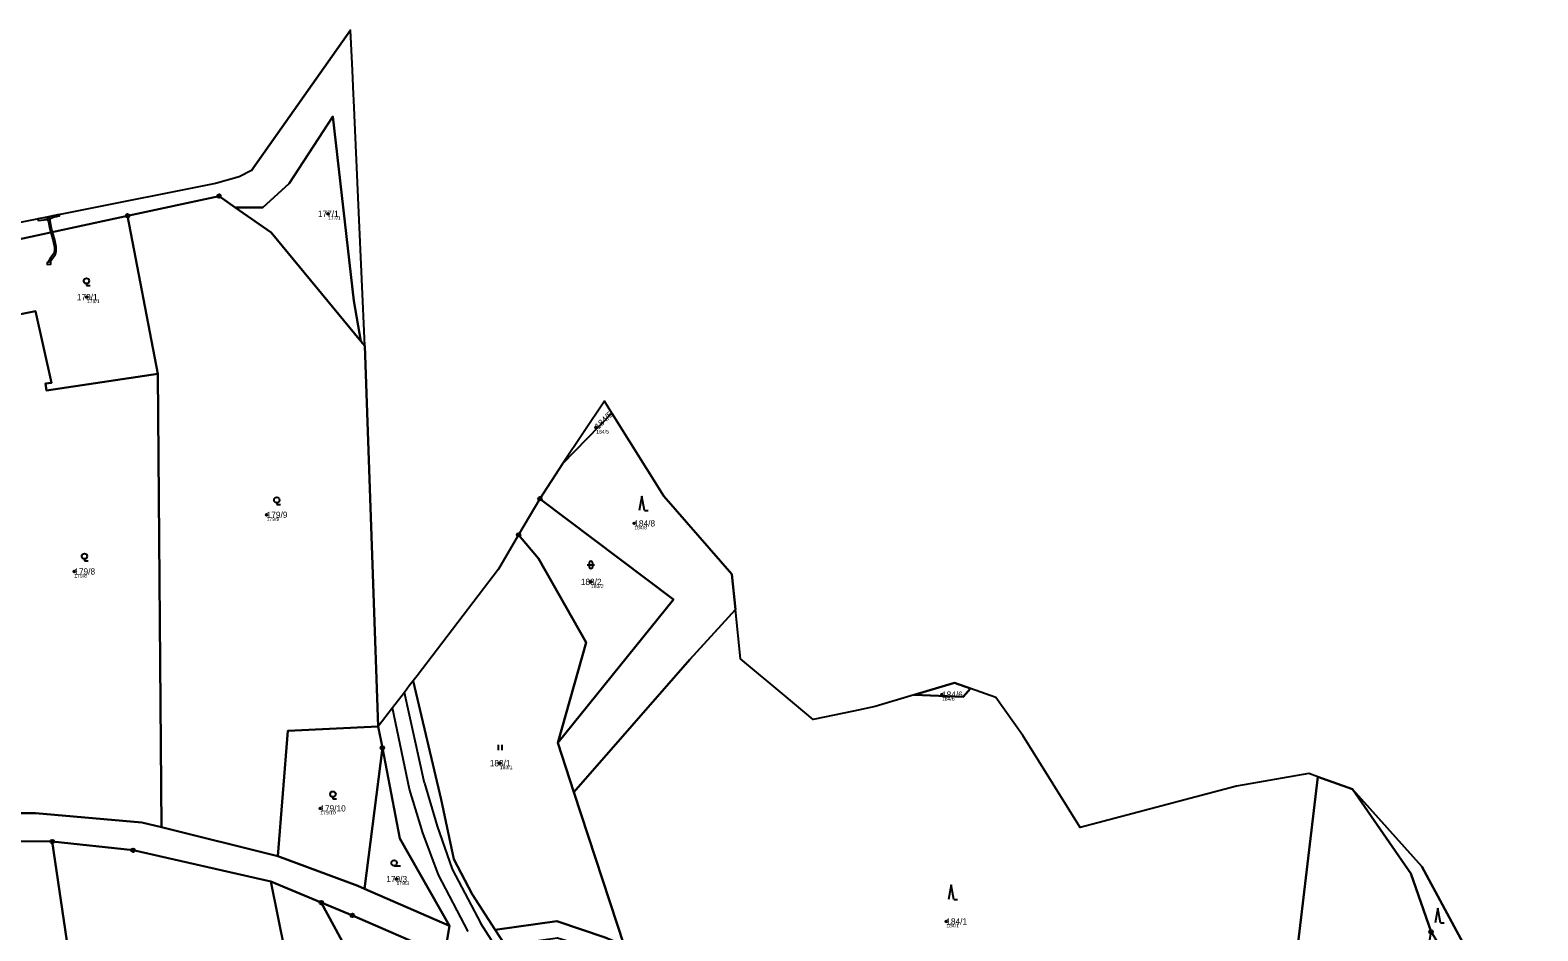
# Model space of a CAD drawing. Extents: x -761891 to -756141, y -1178507 to -1171885.
# Drawn here: x -760116.8 to -759704.3, y -1172364.8 to -1172118.5 of the extents above; entities that cross this region are included whole.
import ezdxf

# ---------------------------------------------------------------- set-up
doc = ezdxf.new("R2010")
doc.units = 0
for name, color, linetype in [('Definiční body', 7, 'Continuous'), ('Hranice parcel', 7, 'Continuous'), ('Parcelní čísla', 7, 'Continuous'), ('Polygon ku', 7, 'Continuous'), ('Polygon parcely', 7, 'Continuous'), ('Vnitřní kresba', 7, 'Continuous'), ('Věcná břemena k části', 7, 'Continuous'), ('Značky bodu BP', 7, 'Continuous'), ('Značky kultur', 7, 'Continuous')]:
    doc.layers.add(name, color=color, linetype=linetype)

msp = doc.modelspace()

# ---------------------------------------------------------------- linework, layer by layer
at = {"layer": 'Definiční body'}
for centre in [(-760035.27, -1172168.71), (-760101.21, -1172191.5), (-759961.89, -1172227.16), (-760052.05, -1172251.04), (-759951.48, -1172253.39), (-760104.67, -1172266.55), (-759963.34, -1172269.4), (-759867.29, -1172300.23), (-759988.25, -1172318.98), (-760037.37, -1172331.35), (-760016.54, -1172350.68), (-759866.11, -1172362.27)]:
    msp.add_circle(centre, 0.25, dxfattribs=at)
at = {"layer": 'Hranice parcel'}
for p, q in [((-760056.24, -1172156.89), (-760029.07, -1172118.49)), ((-760028.57, -1172129.52), (-760029.07, -1172118.49)), ((-760028.29, -1172135.99), (-760028.57, -1172129.52)), ((-760081.82, -1172212.49), (-760090.08, -1172169.27)), ((-760025.22, -1172204.86), (-760026.85, -1172168.32)), ((-760026.31, -1172203.54), (-760025.22, -1172204.86)), ((-760025.22, -1172204.86), (-760021.53, -1172308.95)), ((-760080.8, -1172336.52), (-760081.82, -1172212.49)), ((-759959.63, -1172219.99), (-759971.12, -1172237.1)), ((-759957.58, -1172223.26), (-759959.63, -1172219.99)), ((-759971.12, -1172237.1), (-759957.58, -1172223.26)), ((-759971.12, -1172237.1), (-759977.3, -1172246.66)), ((-759977.3, -1172246.66), (-759983.12, -1172256.53)), ((-759924.81, -1172267.33), (-759923.81, -1172276.93)), ((-760010.89, -1172295.06), (-760012, -1172296.51)), ((-760012, -1172296.51), (-760013.02, -1172297.84)), ((-759852.59, -1172301.07), (-759859.52, -1172298.59)), ((-759874.91, -1172300.3), (-759885.62, -1172303.49)), ((-759885.62, -1172303.49), (-759891.54, -1172304.72)), ((-760021.53, -1172308.95), (-760020.39, -1172314.82)), ((-760020.39, -1172314.82), (-760025.25, -1172353.38)), ((-759968, -1172326.94), (-759972.43, -1172313.43)), ((-759766.93, -1172321.79), (-759786.69, -1172325.25)), ((-759777.32, -1172430.99), (-759764.47, -1172322.68)), ((-759764.47, -1172322.68), (-759766.93, -1172321.79)), ((-759764.47, -1172322.68), (-759755.03, -1172326.12)), ((-759954.24, -1172368.88), (-759968, -1172326.94)), ((-759786.69, -1172325.25), (-759829.45, -1172336.62)), ((-759829.45, -1172336.62), (-759832.48, -1172331.76)), ((-760048.96, -1172344.41), (-760080.8, -1172336.52)), ((-760037.11, -1172357.1), (-760050.88, -1172351.35)), ((-760025.25, -1172353.38), (-760002.03, -1172363.48)), ((-760003.36, -1172371.57), (-760002.03, -1172363.48)), ((-759986.83, -1172368.8), (-759989.57, -1172364.54))]:
    msp.add_line(p, q, dxfattribs=at)
for points in [[(-760026.85, -1172168.32), (-760028.21, -1172137.64), (-760028.29, -1172135.99)], [(-760026.31, -1172203.54), (-760028.21, -1172192.52), (-760033.97, -1172142.1), (-760045.93, -1172160.4), (-760053.12, -1172166.96), (-760060.65, -1172166.99)], [(-760056.24, -1172156.89), (-760059.58, -1172158.57), (-760066.04, -1172160.45), (-760142.91, -1172175.73), (-760144.1, -1172175.44), (-760145.24, -1172175.11), (-760146.18, -1172173), (-760146.2, -1172172.58)], [(-760090.08, -1172169.27), (-760065.08, -1172163.89), (-760060.65, -1172166.99)], [(-760060.65, -1172166.99), (-760050.82, -1172173.87), (-760026.31, -1172203.54)], [(-760090.08, -1172169.27), (-760139.92, -1172179.99), (-760144.94, -1172180.75), (-760144.63, -1172182.22)], [(-760140.76, -1172200.41), (-760115.32, -1172195.32), (-760110.93, -1172214.91), (-760112.57, -1172215.14), (-760112.26, -1172217.09), (-760081.82, -1172212.49)], [(-759957.58, -1172223.26), (-759943.41, -1172245.93), (-759924.81, -1172267.33)], [(-759972.43, -1172313.43), (-759940.79, -1172274.2), (-759977.3, -1172246.66)], [(-759983.12, -1172256.53), (-759988.59, -1172265.94), (-760010.89, -1172295.06)], [(-759983.12, -1172256.53), (-759977.67, -1172262.96), (-759964.67, -1172286.02), (-759972.43, -1172313.43)], [(-759923.81, -1172276.93), (-759936.31, -1172290.65), (-759968, -1172326.94)], [(-759910.5, -1172300.37), (-759922.4, -1172290.49), (-759923.81, -1172276.93)], [(-760013.02, -1172297.84), (-760014.38, -1172299.62), (-760017.63, -1172303.86), (-760021.53, -1172308.95)], [(-759989.57, -1172364.54), (-759995.81, -1172354.83), (-760000.86, -1172345.27), (-760004.34, -1172328.93), (-760012, -1172296.51)], [(-759874.91, -1172300.3), (-759863.91, -1172297.02), (-759859.52, -1172298.59)], [(-759859.52, -1172298.59), (-759861.49, -1172300.88), (-759874.91, -1172300.3)], [(-759891.54, -1172304.72), (-759902.51, -1172307.01), (-759910.5, -1172300.37)], [(-759832.48, -1172331.76), (-759845.17, -1172311.45), (-759852.59, -1172301.07)], [(-760048.96, -1172344.41), (-760046.27, -1172310.18), (-760021.53, -1172308.95)], [(-760002.03, -1172363.48), (-760015.62, -1172339.6), (-760020.39, -1172314.82)], [(-759755.03, -1172326.12), (-759739, -1172349.21), (-759733.49, -1172365.15)], [(-759755.03, -1172326.12), (-759736.01, -1172347.23), (-759722.8, -1172371.8), (-759704.28, -1172376.16)], [(-760080.8, -1172336.52), (-760086.19, -1172335.18), (-760115.33, -1172332.64), (-760121.27, -1172332.68), (-760122.77, -1172332.71)], [(-760110.72, -1172340.42), (-760168.63, -1172340.04), (-760175.77, -1172339.55)], [(-760050.88, -1172351.35), (-760088.61, -1172342.81), (-760110.72, -1172340.42)], [(-760110.72, -1172340.42), (-760102.38, -1172397.22), (-760099.07, -1172413.63)], [(-760025.25, -1172353.38), (-760027.08, -1172352.58), (-760048.96, -1172344.41)], [(-760050.88, -1172351.35), (-760039.4, -1172408.25), (-760099.07, -1172413.63)], [(-760037.11, -1172357.1), (-759989.23, -1172445.22), (-759943.77, -1172440.8)], [(-760003.36, -1172371.57), (-760028.58, -1172360.65), (-760037.11, -1172357.1)], [(-759989.57, -1172364.54), (-759972.71, -1172362.24), (-759959.43, -1172366.68)]]:
    msp.add_lwpolyline(points, dxfattribs=at)
at = {"layer": 'Polygon ku'}
for points in [[(-759922.4, -1172290.49), (-759923.81, -1172276.93), (-759924.81, -1172267.33), (-759943.41, -1172245.93), (-759957.58, -1172223.26), (-759959.63, -1172219.99), (-759971.12, -1172237.1), (-759977.3, -1172246.66), (-759983.12, -1172256.53), (-759988.59, -1172265.94), (-760010.89, -1172295.06), (-760012, -1172296.51), (-760013.02, -1172297.84), (-760014.38, -1172299.62), (-760017.63, -1172303.86), (-760021.53, -1172308.95), (-760025.22, -1172204.86), (-760026.85, -1172168.32), (-760028.21, -1172137.64), (-760028.29, -1172135.99), (-760028.57, -1172129.52), (-760029.07, -1172118.49), (-760056.24, -1172156.89), (-760059.58, -1172158.57), (-760066.04, -1172160.45), (-760142.91, -1172175.73)], [(-759722.8, -1172371.8), (-759736.01, -1172347.23), (-759755.03, -1172326.12), (-759764.47, -1172322.68), (-759766.93, -1172321.79), (-759786.69, -1172325.25), (-759829.45, -1172336.62), (-759832.48, -1172331.76), (-759845.17, -1172311.45), (-759852.59, -1172301.07), (-759859.52, -1172298.59), (-759863.91, -1172297.02), (-759874.91, -1172300.3), (-759885.62, -1172303.49), (-759891.54, -1172304.72), (-759902.51, -1172307.01), (-759910.5, -1172300.37), (-759922.4, -1172290.49)]]:
    msp.add_lwpolyline(points, dxfattribs=at)
at = {"layer": 'Polygon parcely'}
for points in [[(-760139.92, -1172179.99), (-760090.08, -1172169.27), (-760065.08, -1172163.89), (-760060.65, -1172166.99), (-760053.12, -1172166.96), (-760045.93, -1172160.4), (-760033.97, -1172142.1), (-760028.21, -1172192.52), (-760026.31, -1172203.54), (-760025.22, -1172204.86), (-760026.85, -1172168.32), (-760028.21, -1172137.64), (-760028.29, -1172135.99), (-760028.57, -1172129.52), (-760029.07, -1172118.49), (-760056.24, -1172156.89), (-760059.58, -1172158.57), (-760066.04, -1172160.45), (-760142.91, -1172175.73)], [(-759986.83, -1172368.8), (-759989.57, -1172364.54), (-759995.81, -1172354.83), (-760000.86, -1172345.27), (-760004.34, -1172328.93), (-760012, -1172296.51), (-760013.02, -1172297.84), (-760014.38, -1172299.62), (-760017.63, -1172303.86), (-760021.53, -1172308.95), (-760020.39, -1172314.82)], [(-760020.39, -1172314.82), (-760015.62, -1172339.6), (-760002.03, -1172363.48), (-760003.36, -1172371.57)], [(-760168.63, -1172340.04), (-760110.72, -1172340.42), (-760088.61, -1172342.81), (-760050.88, -1172351.35), (-760037.11, -1172357.1), (-760028.58, -1172360.65), (-760003.36, -1172371.57), (-760002.03, -1172363.48), (-760025.25, -1172353.38), (-760027.08, -1172352.58), (-760048.96, -1172344.41), (-760080.8, -1172336.52), (-760086.19, -1172335.18), (-760115.33, -1172332.64), (-760121.27, -1172332.68)]]:
    msp.add_lwpolyline(points, dxfattribs=at)
for points in [[(-760060.65, -1172166.99), (-760050.82, -1172173.87), (-760026.31, -1172203.54), (-760028.21, -1172192.52), (-760033.97, -1172142.1), (-760045.93, -1172160.4), (-760053.12, -1172166.96)], [(-760021.53, -1172308.95), (-760025.22, -1172204.86), (-760026.31, -1172203.54), (-760050.82, -1172173.87), (-760060.65, -1172166.99), (-760065.08, -1172163.89), (-760090.08, -1172169.27), (-760081.82, -1172212.49), (-760080.8, -1172336.52), (-760048.96, -1172344.41), (-760046.27, -1172310.18)], [(-760081.82, -1172212.49), (-760090.08, -1172169.27), (-760139.92, -1172179.99), (-760144.94, -1172180.75), (-760144.63, -1172182.22), (-760140.76, -1172200.41), (-760115.32, -1172195.32), (-760110.93, -1172214.91), (-760112.57, -1172215.14), (-760112.26, -1172217.09)], [(-760080.8, -1172336.52), (-760081.82, -1172212.49), (-760112.26, -1172217.09), (-760112.57, -1172215.14), (-760110.93, -1172214.91), (-760115.32, -1172195.32), (-760140.76, -1172200.41), (-760130.58, -1172248.25), (-760126.99, -1172279.7), (-760122.77, -1172332.71), (-760121.27, -1172332.68), (-760115.33, -1172332.64), (-760086.19, -1172335.18)], [(-759971.12, -1172237.1), (-759957.58, -1172223.26), (-759959.63, -1172219.99)], [(-759977.3, -1172246.66), (-759940.79, -1172274.2), (-759972.43, -1172313.43), (-759968, -1172326.94), (-759936.31, -1172290.65), (-759923.81, -1172276.93), (-759924.81, -1172267.33), (-759943.41, -1172245.93), (-759957.58, -1172223.26), (-759971.12, -1172237.1)], [(-759940.79, -1172274.2), (-759977.3, -1172246.66), (-759983.12, -1172256.53), (-759977.67, -1172262.96), (-759964.67, -1172286.02), (-759972.43, -1172313.43)], [(-760010.89, -1172295.06), (-760012, -1172296.51), (-760004.34, -1172328.93), (-760000.86, -1172345.27), (-759995.81, -1172354.83), (-759989.57, -1172364.54), (-759972.71, -1172362.24), (-759959.43, -1172366.68), (-759954.24, -1172368.88), (-759968, -1172326.94), (-759972.43, -1172313.43), (-759964.67, -1172286.02), (-759977.67, -1172262.96), (-759983.12, -1172256.53), (-759988.59, -1172265.94)], [(-759845.17, -1172311.45), (-759852.59, -1172301.07), (-759859.52, -1172298.59), (-759861.49, -1172300.88), (-759874.91, -1172300.3), (-759885.62, -1172303.49), (-759891.54, -1172304.72), (-759902.51, -1172307.01), (-759910.5, -1172300.37), (-759922.4, -1172290.49), (-759923.81, -1172276.93), (-759936.31, -1172290.65), (-759968, -1172326.94), (-759954.24, -1172368.88), (-759930.74, -1172375.3), (-759886.04, -1172403.03), (-759847.55, -1172417.52), (-759811.34, -1172423.52), (-759777.32, -1172430.99), (-759764.47, -1172322.68), (-759766.93, -1172321.79), (-759786.69, -1172325.25), (-759829.45, -1172336.62), (-759832.48, -1172331.76)], [(-759874.91, -1172300.3), (-759861.49, -1172300.88), (-759859.52, -1172298.59), (-759863.91, -1172297.02)], [(-760025.25, -1172353.38), (-760020.39, -1172314.82), (-760021.53, -1172308.95), (-760046.27, -1172310.18), (-760048.96, -1172344.41), (-760027.08, -1172352.58)], [(-760025.25, -1172353.38), (-760002.03, -1172363.48), (-760015.62, -1172339.6), (-760020.39, -1172314.82)], [(-759746.02, -1172437.87), (-759733.49, -1172365.15), (-759739, -1172349.21), (-759755.03, -1172326.12), (-759764.47, -1172322.68), (-759777.32, -1172430.99)], [(-759739, -1172349.21), (-759733.49, -1172365.15), (-759727.35, -1172375.15), (-759704.28, -1172376.16), (-759722.8, -1172371.8), (-759736.01, -1172347.23), (-759755.03, -1172326.12)], [(-760168.63, -1172340.04), (-760175.77, -1172339.55), (-760147.89, -1172498.85), (-760120.02, -1172658.09), (-760112.49, -1172739.45), (-760064.18, -1172734.36), (-760049.73, -1172890.52), (-760035.28, -1173046.67), (-760008.08, -1172996.9), (-759988.28, -1172954.71), (-760003.98, -1172785.03), (-760019.69, -1172615.24), (-760058.21, -1172623.51), (-760072.14, -1172546.99), (-760099.07, -1172413.63), (-760102.38, -1172397.22), (-760110.72, -1172340.42)], [(-760099.07, -1172413.63), (-760039.4, -1172408.25), (-760050.88, -1172351.35), (-760088.61, -1172342.81), (-760110.72, -1172340.42), (-760102.38, -1172397.22)], [(-760050.88, -1172351.35), (-760039.4, -1172408.25), (-760099.07, -1172413.63), (-760072.14, -1172546.99), (-759892.78, -1172531.44), (-759907.76, -1172497.86), (-759922.77, -1172467.29), (-759943.77, -1172440.8), (-759989.23, -1172445.22), (-760037.11, -1172357.1)], [(-760003.36, -1172371.57), (-760028.58, -1172360.65), (-760037.11, -1172357.1), (-759989.23, -1172445.22), (-759943.77, -1172440.8), (-759958.07, -1172422.77), (-759988.39, -1172384.52)], [(-759893.94, -1172401.1), (-759953.49, -1172371.18), (-759954.24, -1172368.88), (-759959.43, -1172366.68), (-759972.71, -1172362.24), (-759989.57, -1172364.54), (-759986.83, -1172368.8), (-759972.44, -1172366.75), (-759959.63, -1172370.67), (-759895.81, -1172404.84), (-759854.82, -1172421.78), (-759789.87, -1172434.85), (-759789.88, -1172431.41), (-759853.68, -1172417.78)]]:
    msp.add_lwpolyline(points, close=True, dxfattribs=at)
at = {"layer": 'Vnitřní kresba'}
for p, q in [((-760008.84, -1172324.46), (-760014.38, -1172299.62)), ((-760012.99, -1172326.09), (-760017.63, -1172303.86)), ((-760009.35, -1172338.06), (-760012.99, -1172326.09)), ((-760008.84, -1172324.46), (-760005.43, -1172336.26)), ((-760005.43, -1172336.26), (-760001.31, -1172347.99)), ((-760005.03, -1172349.52), (-760009.35, -1172338.06)), ((-760001.31, -1172347.99), (-759993.43, -1172362.81)), ((-759996.93, -1172364.99), (-760005.03, -1172349.52)), ((-759983.45, -1172378.48), (-759993.43, -1172362.81))]:
    msp.add_line(p, q, dxfattribs=at)
at = {"layer": 'Věcná břemena k části'}
for points in [[(-760114.63, -1172170.11), (-760114.58, -1172170.57), (-760112.91, -1172170.36), (-760112.2, -1172170.32), (-760111.96, -1172170.47), (-760111.76, -1172170.88), (-760111.39, -1172172.86), (-760111.14, -1172173.8), (-760110.65, -1172173.69), (-760110.91, -1172172.74), (-760111.27, -1172170.77), (-760111.3, -1172170.34), (-760111.08, -1172169.92), (-760110.35, -1172169.64), (-760108.74, -1172169.32), (-760108.81, -1172168.95), (-760111.41, -1172169.47), (-760111.71, -1172170.04), (-760112.06, -1172169.82), (-760113.53, -1172169.89)], [(-760110.65, -1172173.69), (-760111.14, -1172173.8), (-760110.5, -1172176.08), (-760110.13, -1172177.83), (-760110.13, -1172178.97), (-760110.32, -1172179.55), (-760111.06, -1172180.7), (-760111.58, -1172181.39), (-760111.92, -1172182.06), (-760112.12, -1172182.08), (-760112.06, -1172182.58), (-760111.06, -1172182.46), (-760111.12, -1172181.96), (-760111.32, -1172181.98), (-760111.16, -1172181.65), (-760110.66, -1172180.98), (-760109.86, -1172179.77), (-760109.63, -1172179.05), (-760109.63, -1172177.77), (-760110.02, -1172175.96)]]:
    msp.add_lwpolyline(points, close=True, dxfattribs=at)
at = {"layer": 'Značky bodu BP'}
for centre, radius in [((-760065.08, -1172163.89), 0.5), ((-760065.08, -1172163.89), 0.0303), ((-760090.08, -1172169.27), 0.5), ((-760090.08, -1172169.27), 0.0303), ((-759977.3, -1172246.66), 0.5), ((-759977.3, -1172246.66), 0.0303), ((-759983.12, -1172256.53), 0.5), ((-759983.12, -1172256.53), 0.0303), ((-760020.39, -1172314.82), 0.5), ((-760020.39, -1172314.82), 0.0303), ((-760110.72, -1172340.42), 0.5), ((-760110.72, -1172340.42), 0.0303), ((-760088.61, -1172342.81), 0.5), ((-760088.61, -1172342.81), 0.0303), ((-760037.11, -1172357.1), 0.5), ((-760037.11, -1172357.1), 0.0303), ((-760028.58, -1172360.65), 0.5), ((-760028.58, -1172360.65), 0.0303), ((-759733.49, -1172365.15), 0.5)]:
    msp.add_circle(centre, radius, dxfattribs=at)
at = {"layer": 'Značky kultur'}
for p, q in [((-760101.35, -1172187.82), (-760101.35, -1172188.32)), ((-760101.35, -1172188.32), (-760100.35, -1172188.32)), ((-760049.29, -1172247.77), (-760049.29, -1172248.27)), ((-760049.29, -1172248.27), (-760048.29, -1172248.27)), ((-759949.43, -1172245.92), (-759950.18, -1172249.92)), ((-759948.68, -1172249.92), (-759949.43, -1172245.92)), ((-759948.68, -1172249.92), (-759947.68, -1172249.92)), ((-760101.91, -1172263.14), (-760101.91, -1172263.64)), ((-760101.91, -1172263.64), (-760100.91, -1172263.64)), ((-759964.34, -1172264.74), (-759962.34, -1172264.74)), ((-759963.84, -1172264.24), (-759963.84, -1172265.24)), ((-759962.84, -1172265.24), (-759962.84, -1172264.24)), ((-759988.58, -1172315.43), (-759988.58, -1172313.93)), ((-759987.58, -1172315.43), (-759987.58, -1172313.93)), ((-760033.92, -1172328.22), (-760033.92, -1172328.72)), ((-760033.92, -1172328.72), (-760032.92, -1172328.72)), ((-760017.19, -1172347.03), (-760015.44, -1172347.03)), ((-759864.8, -1172352.24), (-759865.55, -1172356.24)), ((-759864.05, -1172356.24), (-759864.8, -1172352.24)), ((-759864.05, -1172356.24), (-759863.05, -1172356.24)), ((-759731.63, -1172358.67), (-759732.38, -1172362.67)), ((-759730.88, -1172362.67), (-759731.63, -1172358.67)), ((-759730.88, -1172362.67), (-759729.88, -1172362.67))]:
    msp.add_line(p, q, dxfattribs=at)
for centre in [(-760101.35, -1172187.07), (-760049.29, -1172247.02), (-760101.91, -1172262.39), (-760033.92, -1172327.47), (-760017.19, -1172346.28)]:
    msp.add_circle(centre, 0.75, dxfattribs=at)
for centre, start, end in [((-759963.34, -1172264.24), 0, 180), ((-759963.34, -1172265.24), 180, 359.9879)]:
    msp.add_arc(centre, 0.5, start, end, dxfattribs=at)

# ---------------------------------------------------------------- texts
at = {"layer": 'Definiční body'}
for s, p in [('177/1', (-760035.27, -1172170.37)), ('179/1', (-760101.21, -1172193.16)), ('184/5', (-759961.89, -1172228.82)), ('179/9', (-760052.05, -1172252.7)), ('184/8', (-759951.48, -1172255.05)), ('179/8', (-760104.67, -1172268.21)), ('183/2', (-759963.34, -1172271.06)), ('184/6', (-759867.29, -1172301.89)), ('183/1', (-759988.25, -1172320.64)), ('179/10', (-760037.37, -1172333.01)), ('179/3', (-760016.54, -1172352.34)), ('184/1', (-759866.11, -1172363.93))]:
    msp.add_text(s, height=1, dxfattribs=at).set_placement(p)
at = {"layer": 'Parcelní čísla'}
for s, p in [('177/1', (-760038.04, -1172169.56)), ('179/1', (-760103.98, -1172192.35)), ('179/9', (-760052.05, -1172251.89)), ('184/8', (-759951.48, -1172254.24)), ('179/8', (-760104.67, -1172267.4)), ('183/2', (-759966.11, -1172270.25)), ('184/6', (-759867.29, -1172301.08)), ('183/1', (-759991.02, -1172319.83)), ('179/10', (-760037.37, -1172332.2)), ('179/3', (-760019.31, -1172351.53)), ('184/1', (-759866.11, -1172363.12))]:
    msp.add_text(s, height=1.7, dxfattribs=at).set_placement(p)
msp.add_text('184/5', height=1.7, rotation=44, dxfattribs=at).set_placement((-759961.3, -1172227.77))

doc.saveas('drawing.dxf')
